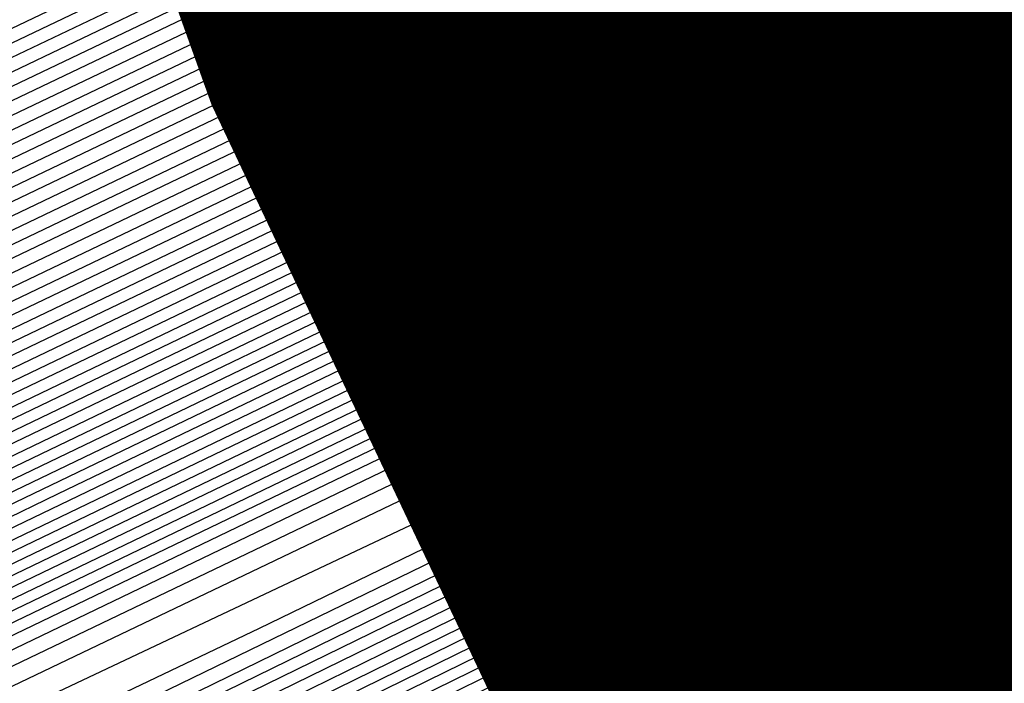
# Model space of a CAD drawing. Extents: x 3249832 to 3255657, y 13789405 to 13793316.
# Tile 312 of 656: x 3254705.466 to 3254706.761, y 13790583.288 to 13790584.16. Entities that reach past the tile are written whole.
import ezdxf

# ---------------------------------------------------------------- set-up
doc = ezdxf.new("R2010")
doc.units = 0
doc.header["$LTSCALE"] = 100
doc.header["$MEASUREMENT"] = 0
for name, color, linetype in [('GRATIO_CON', 10, 'CONTINUOUS'), ('GRATIO_ICON', 7, 'CONTINUOUS'), ('TARGETS_EAST', 7, 'CONTINUOUS')]:
    doc.layers.add(name, color=color, linetype=linetype)

# ---------------------------------------------------------------- blocks, each defined once
blk = doc.blocks.new('Gratio_032316_contours')
at = {"layer": 'GRATIO_CON', "color": 1, "linetype": 'Continuous', "flags": 128}
for points in [[(3254645.7757, 13790553.5142), (3254663.3285, 13790562.0309), (3254683.9419, 13790572.1067), (3254701.4513, 13790580.6909), (3254711.2342, 13790585.4933), (3254714.8385, 13790587.2659), (3254715.3542, 13790587.5212), (3254715.853, 13790587.7617), (3254719.3325, 13790589.4492), (3254728.7721, 13790594.0356), (3254745.6576, 13790602.2505), (3254765.5015, 13790611.9331), (3254782.3232, 13790620.2006)], [(3254647.5941, 13790554.4186), (3254664.6865, 13790562.712), (3254684.7593, 13790572.5235), (3254701.8095, 13790580.8826), (3254711.336, 13790585.5591), (3254714.8458, 13790587.2852), (3254715.348, 13790587.5339), (3254715.8254, 13790587.7641), (3254719.1557, 13790589.3793), (3254728.1905, 13790593.7691), (3254744.3519, 13790601.6317), (3254763.3449, 13790610.8991), (3254779.4453, 13790618.8121)], [(3254651.2308, 13790556.2274), (3254667.4026, 13790564.0741), (3254686.3942, 13790573.3572), (3254702.526, 13790581.266), (3254711.5395, 13790585.6907), (3254714.8603, 13790587.3239), (3254715.3355, 13790587.5594), (3254715.7702, 13790587.7691), (3254718.8022, 13790589.2396), (3254727.0274, 13790593.236), (3254741.7406, 13790600.3941), (3254759.0318, 13790608.8311), (3254773.6894, 13790616.035)], [(3254653.0492, 13790557.1319), (3254668.7606, 13790564.7552), (3254687.2116, 13790573.774), (3254702.8843, 13790581.4577), (3254711.6412, 13790585.7564), (3254714.8676, 13790587.3433), (3254715.3293, 13790587.5721), (3254715.7426, 13790587.7716), (3254718.6254, 13790589.1697), (3254726.4458, 13790592.9695), (3254740.435, 13790599.7753), (3254756.8752, 13790607.7971), (3254770.8115, 13790614.6465), (3254778.5294, 13790618.5309)], [(3254646.2517, 13790553.9528), (3254654.8675, 13790558.0363), (3254670.1186, 13790565.4362), (3254688.0291, 13790574.1908), (3254703.2426, 13790581.6494), (3254711.743, 13790585.8222), (3254714.8749, 13790587.3627), (3254715.3231, 13790587.5848), (3254715.7151, 13790587.774), (3254718.4486, 13790589.0998), (3254725.8643, 13790592.703), (3254739.1294, 13790599.1565), (3254754.7186, 13790606.7631), (3254767.9336, 13790613.258), (3254775.252, 13790616.9413)], [(3254648.3232, 13790554.9771), (3254656.6859, 13790558.9407), (3254671.4766, 13790566.1173), (3254688.8465, 13790574.6076), (3254703.6008, 13790581.8411), (3254711.8447, 13790585.888), (3254714.8821, 13790587.382), (3254715.3169, 13790587.5976), (3254715.6875, 13790587.7765), (3254718.2718, 13790589.03), (3254725.2827, 13790592.4364), (3254737.8237, 13790598.5377), (3254752.562, 13790605.7291), (3254765.0557, 13790611.8694), (3254771.9746, 13790615.3518)], [(3254652.466, 13790557.0257), (3254660.3226, 13790560.7496), (3254674.1927, 13790567.4794), (3254690.4813, 13790575.4413), (3254704.3173, 13790582.2246), (3254712.0482, 13790586.0196), (3254714.8967, 13790587.4207), (3254715.3044, 13790587.623), (3254715.6323, 13790587.7815), (3254717.9183, 13790588.8903), (3254724.1196, 13790591.9033), (3254735.2124, 13790597.3001), (3254748.2489, 13790603.6611), (3254759.2998, 13790609.0924), (3254765.4198, 13790612.1726), (3254767.5973, 13790613.3706), (3254767.8046, 13790613.628), (3254767.8447, 13790613.807), (3254768.8446, 13790614.4523), (3254771.7623, 13790616.0293)], [(3254651.241, 13790556.5836), (3254654.5375, 13790558.0501), (3254662.141, 13790561.654), (3254675.5507, 13790568.1605), (3254691.2988, 13790575.8581), (3254704.6756, 13790582.4163), (3254712.1499, 13790586.0854), (3254714.904, 13790587.4401), (3254715.2982, 13790587.6357), (3254715.6047, 13790587.7839), (3254717.7415, 13790588.8204), (3254723.538, 13790591.6368), (3254733.9068, 13790596.6813), (3254746.0923, 13790602.627), (3254756.4219, 13790607.7038), (3254762.1424, 13790610.583), (3254764.1778, 13790611.7028), (3254764.3715, 13790611.9434), (3254764.4337, 13790612.1232), (3254765.5415, 13790612.8137), (3254768.7386, 13790614.5249), (3254774.566, 13790617.5186)], [(3254651.548, 13790556.8702), (3254653.3699, 13790557.6315), (3254656.6089, 13790559.0744), (3254663.9594, 13790562.5584), (3254676.9087, 13790568.8416), (3254692.1162, 13790576.2749), (3254705.0338, 13790582.608), (3254712.2517, 13790586.1512), (3254714.9112, 13790587.4594), (3254715.292, 13790587.6484), (3254715.5771, 13790587.7864), (3254717.5647, 13790588.7505), (3254722.9564, 13790591.3703), (3254732.6011, 13790596.0625), (3254743.9357, 13790601.593), (3254753.544, 13790606.3153), (3254758.865, 13790608.9934), (3254760.7582, 13790610.035), (3254760.9385, 13790610.2589), (3254761.0228, 13790610.4394), (3254762.2384, 13790611.1751), (3254765.7149, 13790613.0205), (3254772.0375, 13790616.2604)], [(3254678.2668, 13790569.5227), (3254692.9336, 13790576.6918), (3254705.3921, 13790582.7997), (3254712.3534, 13790586.217), (3254714.9185, 13790587.4788), (3254715.2858, 13790587.6612), (3254715.5496, 13790587.7889), (3254717.3879, 13790588.6807), (3254722.3749, 13790591.1037), (3254731.2955, 13790595.4436), (3254741.7791, 13790600.559), (3254750.666, 13790604.9267), (3254755.5876, 13790607.4038), (3254757.3387, 13790608.3672), (3254757.5054, 13790608.5743), (3254757.6118, 13790608.7556), (3254758.9353, 13790609.5366), (3254762.6912, 13790611.5161), (3254769.509, 13790615.0021), (3254777.6739, 13790619.1394)], [(3254680.9828, 13790570.8848), (3254694.5684, 13790577.5253), (3254706.1082, 13790583.1826), (3254712.556, 13790586.3474), (3254714.9315, 13790587.5159), (3254715.271, 13790587.6858), (3254715.2714, 13790587.6881), (3254715.2722, 13790587.6892), (3254715.2732, 13790587.689), (3254715.4944, 13790587.7945), (3254717.0344, 13790588.541), (3254721.2117, 13790590.5707), (3254728.6842, 13790594.206), (3254737.4659, 13790598.491), (3254744.9102, 13790602.1497), (3254749.0328, 13790604.2246), (3254750.4996, 13790605.0316), (3254750.6393, 13790605.2051), (3254750.7899, 13790605.388), (3254752.329, 13790606.2594), (3254756.6438, 13790608.5072), (3254764.4521, 13790612.4857), (3254773.7947, 13790617.2146)], [(3254682.3408, 13790571.5658), (3254695.3858, 13790577.9421), (3254706.4664, 13790583.3743), (3254712.6576, 13790586.4132), (3254714.9386, 13790587.5352), (3254715.2646, 13790587.6983), (3254715.2651, 13790587.7006), (3254715.2659, 13790587.7017), (3254715.267, 13790587.7016), (3254715.4668, 13790587.797), (3254716.8576, 13790588.4711), (3254720.6302, 13790590.3041), (3254727.3786, 13790593.5872), (3254735.3094, 13790597.457), (3254742.0323, 13790600.7611), (3254745.7554, 13790602.635), (3254747.0801, 13790603.3639), (3254747.2062, 13790603.5205), (3254747.379, 13790603.7042), (3254749.0259, 13790604.6209), (3254753.6201, 13790607.0028), (3254761.9237, 13790611.2275), (3254771.8551, 13790616.2521)], [(3254683.6989, 13790572.2469), (3254696.2032, 13790578.3589), (3254706.8246, 13790583.566), (3254712.7593, 13790586.4789), (3254714.9457, 13790587.5545), (3254715.2583, 13790587.7108), (3254715.2588, 13790587.7131), (3254715.2597, 13790587.7142), (3254715.2608, 13790587.7142), (3254715.4392, 13790587.7994), (3254716.6808, 13790588.4013), (3254720.0486, 13790590.0376), (3254726.0729, 13790592.9684), (3254733.1528, 13790596.423), (3254739.1543, 13790599.3726), (3254742.478, 13790601.0454), (3254743.6606, 13790601.6961), (3254743.7731, 13790601.8359), (3254743.968, 13790602.0204), (3254745.7228, 13790602.9823), (3254750.5964, 13790605.4984), (3254759.3952, 13790609.9692), (3254769.9155, 13790615.2897), (3254779.2011, 13790619.9784)], [(3254685.0569, 13790572.928), (3254697.0206, 13790578.7757), (3254707.1829, 13790583.7577), (3254712.8609, 13790586.5447), (3254714.9528, 13790587.5738), (3254715.2519, 13790587.7234), (3254715.2526, 13790587.7256), (3254715.2535, 13790587.7267), (3254715.2546, 13790587.7269), (3254715.4116, 13790587.8019), (3254716.504, 13790588.3314), (3254719.4671, 13790589.7711), (3254724.7673, 13790592.3496), (3254730.9962, 13790595.389), (3254736.2764, 13790597.9841), (3254739.2006, 13790599.4558), (3254740.241, 13790600.0283), (3254740.3401, 13790600.1513), (3254740.5571, 13790600.3366), (3254742.4197, 13790601.3437), (3254747.5727, 13790603.994), (3254756.8668, 13790608.711), (3254767.9759, 13790614.3273), (3254777.7802, 13790619.2776)], [(3254687.7729, 13790574.2901), (3254698.6554, 13790579.6094), (3254707.8993, 13790584.1411), (3254713.0642, 13790586.6762), (3254714.9671, 13790587.6123), (3254715.2393, 13790587.7484), (3254715.24, 13790587.7505), (3254715.241, 13790587.7518), (3254715.2422, 13790587.7521), (3254715.3565, 13790587.8068), (3254716.1504, 13790588.1917), (3254718.3039, 13790589.238), (3254722.156, 13790591.112), (3254726.683, 13790593.3209), (3254730.5206, 13790595.207), (3254732.6458, 13790596.2766), (3254733.4019, 13790596.6927), (3254733.4739, 13790596.7821), (3254733.7351, 13790596.969), (3254735.8135, 13790598.0666), (3254741.5253, 13790600.9852), (3254751.8099, 13790606.1945), (3254764.0967, 13790612.4024), (3254774.9383, 13790617.8759)], [(3254689.131, 13790574.9712), (3254699.4729, 13790580.0262), (3254708.2575, 13790584.3328), (3254713.1658, 13790586.742), (3254714.9742, 13790587.6316), (3254715.2329, 13790587.761), (3254715.2337, 13790587.763), (3254715.2348, 13790587.7643), (3254715.2359, 13790587.7648), (3254715.3289, 13790587.8092), (3254715.9737, 13790588.1218), (3254717.7224, 13790588.9714), (3254720.8504, 13790590.4932), (3254724.5264, 13790592.2869), (3254727.6426, 13790593.8185), (3254729.3684, 13790594.687), (3254729.9824, 13790595.0249), (3254730.0409, 13790595.0975), (3254730.3242, 13790595.2852), (3254732.5104, 13790596.428), (3254738.5016, 13790599.4807), (3254749.2814, 13790604.9363), (3254762.1571, 13790611.44), (3254773.5174, 13790617.1751)], [(3254690.489, 13790575.6522), (3254700.2903, 13790580.443), (3254708.6157, 13790584.5245), (3254713.2674, 13790586.8077), (3254714.9813, 13790587.6509), (3254715.2266, 13790587.7735), (3254715.2275, 13790587.7755), (3254715.2286, 13790587.7768), (3254715.2297, 13790587.7774), (3254715.3013, 13790587.8117), (3254715.7969, 13790588.0519), (3254717.1408, 13790588.7049), (3254719.5447, 13790589.8744), (3254722.3699, 13790591.2529), (3254724.7647, 13790592.4299), (3254726.091, 13790593.0974), (3254726.5629, 13790593.3571), (3254726.6078, 13790593.4129), (3254726.9132, 13790593.6014), (3254729.2072, 13790594.7894), (3254735.4779, 13790597.9763), (3254746.753, 13790603.6781), (3254760.2175, 13790610.4776), (3254772.0965, 13790616.4743)], [(3254691.847, 13790576.3333), (3254701.1077, 13790580.8598), (3254708.9739, 13790584.7162), (3254713.3691, 13790586.8735), (3254714.9885, 13790587.6701), (3254715.2202, 13790587.7861), (3254715.2212, 13790587.788), (3254715.2224, 13790587.7893), (3254715.2235, 13790587.79), (3254715.2737, 13790587.8141), (3254715.6201, 13790587.9821), (3254716.5592, 13790588.4384), (3254718.2391, 13790589.2556), (3254720.2133, 13790590.2189), (3254721.8868, 13790591.0414), (3254722.8136, 13790591.5079), (3254723.1433, 13790591.6893), (3254723.1747, 13790591.7283), (3254723.5023, 13790591.9176), (3254725.9041, 13790593.1509), (3254732.4543, 13790596.4719), (3254744.2245, 13790602.4199), (3254758.2779, 13790609.5152)], [(3254687.5981, 13790574.316), (3254694.5631, 13790577.6954), (3254702.7425, 13790581.6935), (3254709.6903, 13790585.0996), (3254713.5723, 13790587.005), (3254715.0027, 13790587.7087), (3254715.2076, 13790587.8111), (3254715.2155, 13790587.8162), (3254715.2646, 13790587.8408), (3254715.3952, 13790587.9046), (3254715.6275, 13790588.0179), (3254715.8997, 13790588.1512), (3254716.1297, 13790588.2654), (3254716.6303, 13790588.5199), (3254719.2939, 13790589.8681), (3254726.4082, 13790593.462), (3254739.168, 13790599.9031), (3254754.3988, 13790607.5903), (3254767.8337, 13790614.3719), (3254776.2164, 13790618.6078)], [(3254651.0069, 13790556.9616), (3254655.5123, 13790559.1072), (3254661.3217, 13790561.894), (3254668.1197, 13790565.1602), (3254674.8023, 13790568.3631), (3254680.0684, 13790570.8643), (3254683.1747, 13790572.3015), (3254685.6089, 13790573.4148), (3254689.4165, 13790575.2204), (3254695.9211, 13790578.3765), (3254703.5599, 13790582.1103), (3254710.0485, 13790585.2913), (3254713.674, 13790587.0708), (3254715.0098, 13790587.728), (3254715.2012, 13790587.8237), (3254715.5767, 13790588.0145), (3254718.1988, 13790589.3384), (3254725.3135, 13790592.9288), (3254738.0825, 13790599.3724), (3254753.3307, 13790607.0675), (3254766.7985, 13790613.8657), (3254775.2332, 13790618.1281)], [(3254651.9652, 13790557.4392), (3254656.6382, 13790559.6653), (3254662.6638, 13790562.5558), (3254669.7147, 13790565.9438), (3254676.6453, 13790569.2668), (3254682.1055, 13790571.8639), (3254685.3036, 13790573.3493), (3254687.6804, 13790574.4392), (3254691.2349, 13790576.1249), (3254697.2791, 13790579.0576), (3254704.3773, 13790582.5271), (3254710.4067, 13790585.483), (3254713.7756, 13790587.1366), (3254715.0169, 13790587.7472), (3254715.1948, 13790587.8363), (3254715.5637, 13790588.0238), (3254718.1399, 13790589.3246), (3254725.1298, 13790592.8522), (3254737.6771, 13790599.1838), (3254752.6727, 13790606.7516), (3254765.9448, 13790613.4511), (3254774.3039, 13790617.6754)], [(3254652.9236, 13790557.9168), (3254657.7641, 13790560.2233), (3254664.0059, 13790563.2177), (3254671.3097, 13790566.7274), (3254678.4883, 13790570.1706), (3254684.1427, 13790572.8635), (3254687.4325, 13790574.3972), (3254689.7518, 13790575.4635), (3254693.0532, 13790577.0293), (3254698.6371, 13790579.7386), (3254705.1948, 13790582.9439), (3254710.7649, 13790585.6747), (3254713.8772, 13790587.2023), (3254715.024, 13790587.7665), (3254715.1884, 13790587.8489), (3254715.5508, 13790588.0331), (3254718.0809, 13790589.3107), (3254724.9462, 13790592.7755), (3254737.2717, 13790598.9953), (3254752.0148, 13790606.4357), (3254765.0911, 13790613.0365), (3254773.3746, 13790617.2228)], [(3254651.3, 13790557.2133), (3254654.8403, 13790558.872), (3254660.0158, 13790561.3394), (3254666.6901, 13790564.5414), (3254674.4997, 13790568.2945), (3254682.1743, 13790571.9781), (3254688.2171, 13790574.8626), (3254691.6904, 13790576.4929), (3254693.8947, 13790577.5121), (3254696.69, 13790578.8381), (3254701.3532, 13790581.1008), (3254706.8296, 13790583.7776), (3254711.4814, 13790586.0581), (3254714.0805, 13790587.3339), (3254715.0382, 13790587.8051), (3254715.1756, 13790587.8741), (3254715.5248, 13790588.0517), (3254717.9631, 13790589.2831), (3254724.5788, 13790592.6221), (3254736.4608, 13790598.6182), (3254750.699, 13790605.8039), (3254763.3837, 13790612.2073), (3254771.5159, 13790616.3175)], [(3254652.1439, 13790557.6356), (3254655.7986, 13790559.3495), (3254661.1417, 13790561.8975), (3254668.0321, 13790565.2032), (3254676.0946, 13790569.078), (3254684.0173, 13790572.8819), (3254690.2542, 13790575.8622), (3254693.8193, 13790577.5407), (3254695.9661, 13790578.5364), (3254698.5083, 13790579.7426), (3254702.7112, 13790581.7819), (3254707.647, 13790584.1944), (3254711.8396, 13790586.2498), (3254714.1821, 13790587.3996), (3254715.0454, 13790587.8244), (3254715.1692, 13790587.8867), (3254715.5119, 13790588.061), (3254717.9042, 13790589.2693), (3254724.3952, 13790592.5454), (3254736.0554, 13790598.4297), (3254750.0411, 13790605.488), (3254762.53, 13790611.7927), (3254770.5866, 13790615.8649), (3254774.8217, 13790618.021)], [(3254692.2914, 13790576.8618), (3254695.9482, 13790578.5886), (3254698.0375, 13790579.5607), (3254700.3267, 13790580.647), (3254704.0693, 13790582.4629), (3254708.4644, 13790584.6112), (3254712.1978, 13790586.4415), (3254714.2838, 13790587.4654), (3254715.0525, 13790587.8436), (3254715.1628, 13790587.899), (3254715.1638, 13790587.9005), (3254715.1651, 13790587.902), (3254715.1662, 13790587.9033), (3254715.5018, 13790588.0733), (3254717.8471, 13790589.2573), (3254724.2124, 13790592.4695), (3254735.6502, 13790598.2414), (3254749.3832, 13790605.1722), (3254761.6763, 13790611.3781), (3254769.6572, 13790615.4123), (3254773.9041, 13790617.5743)], [(3254687.7034, 13790574.6894), (3254694.3286, 13790577.8614), (3254698.0771, 13790579.6365), (3254700.109, 13790580.5851), (3254702.1451, 13790581.5514), (3254705.4273, 13790583.144), (3254709.2818, 13790585.0281), (3254712.556, 13790586.6332), (3254714.3854, 13790587.5311), (3254715.0596, 13790587.8629), (3254715.1564, 13790587.9115), (3254715.1574, 13790587.913), (3254715.1587, 13790587.9145), (3254715.1597, 13790587.9158), (3254715.4888, 13790588.0826), (3254717.7882, 13790589.2435), (3254724.0287, 13790592.3929), (3254735.2448, 13790598.0529), (3254748.7253, 13790604.8563), (3254760.8226, 13790610.9635), (3254768.7279, 13790614.9597), (3254772.9866, 13790617.1276)], [(3254691.3894, 13790576.4969), (3254698.4029, 13790579.8606), (3254702.3349, 13790581.7322), (3254704.2518, 13790582.6337), (3254705.7818, 13790583.3603), (3254708.1433, 13790584.5061), (3254710.9167, 13790585.8617), (3254713.2724, 13790587.0166), (3254714.5887, 13790587.6627), (3254715.0738, 13790587.9014), (3254715.1436, 13790587.9366), (3254715.1446, 13790587.938), (3254715.1458, 13790587.9395), (3254715.1469, 13790587.941), (3254715.4628, 13790588.1013), (3254717.6703, 13790589.2159), (3254723.6614, 13790592.2395), (3254734.4339, 13790597.6758), (3254747.4094, 13790604.2245), (3254759.1152, 13790610.1344), (3254766.8692, 13790614.0544), (3254771.1515, 13790616.2343)], [(3254684.0695, 13790572.9958), (3254693.2324, 13790577.4007), (3254700.4401, 13790580.8601), (3254704.4638, 13790582.78), (3254706.3233, 13790583.658), (3254707.6001, 13790584.2647), (3254709.5014, 13790585.1872), (3254711.7343, 13790586.2788), (3254713.6314, 13790587.2092), (3254714.6921, 13790587.7304), (3254715.0837, 13790587.9238), (3254715.1405, 13790587.9531), (3254715.4499, 13790588.1105), (3254717.6114, 13790589.2021), (3254723.4777, 13790592.1629), (3254734.0285, 13790597.4873), (3254746.7515, 13790603.9086), (3254758.2615, 13790609.7198), (3254765.9399, 13790613.6018), (3254770.2339, 13790615.7876), (3254772.3576, 13790616.8983)], [(3254685.6645, 13790573.7793), (3254695.0754, 13790578.3044), (3254702.4773, 13790581.8597), (3254706.5928, 13790583.8279), (3254708.3947, 13790584.6823), (3254709.4185, 13790585.1691), (3254710.8594, 13790585.8683), (3254712.5517, 13790586.6956), (3254713.9896, 13790587.4009), (3254714.7937, 13790587.7962), (3254715.0908, 13790587.9432), (3254715.1341, 13790587.9658), (3254715.4369, 13790588.1198), (3254717.5524, 13790589.1883), (3254723.294, 13790592.0862), (3254733.6231, 13790597.2988), (3254746.0936, 13790603.5927), (3254757.4078, 13790609.3052), (3254765.0105, 13790613.1491), (3254769.3164, 13790615.3409), (3254771.4825, 13790616.4728)], [(3254687.2595, 13790574.5629), (3254696.9184, 13790579.2082), (3254704.5144, 13790582.8593), (3254708.7217, 13790584.8757), (3254710.4661, 13790585.7067), (3254711.2369, 13790586.0736), (3254712.2174, 13790586.5494), (3254713.3691, 13790587.1124), (3254714.3478, 13790587.5926), (3254714.8953, 13790587.862), (3254715.0978, 13790587.9625), (3254715.1276, 13790587.9785), (3254715.4239, 13790588.1292), (3254717.4935, 13790589.1745), (3254723.1104, 13790592.0095), (3254733.2176, 13790597.1102), (3254745.4357, 13790603.2768), (3254756.5541, 13790608.8906), (3254764.0812, 13790612.6965), (3254768.3988, 13790614.8943), (3254770.6075, 13790616.0472), (3254771.7108, 13790616.6657)], [(3254690.4495, 13790576.13), (3254700.6044, 13790581.0157), (3254708.5888, 13790584.8585), (3254712.9795, 13790586.9715), (3254714.609, 13790587.7553), (3254714.8736, 13790587.8824), (3254714.9335, 13790587.9115), (3254715.004, 13790587.9462), (3254715.0642, 13790587.9761), (3254715.0986, 13790587.9937), (3254715.112, 13790588.0013), (3254715.1148, 13790588.0038), (3254715.3979, 13790588.1479), (3254717.3756, 13790589.147), (3254722.743, 13790591.8562), (3254732.4068, 13790596.7332), (3254744.1198, 13790602.645), (3254754.8468, 13790608.0614), (3254762.2225, 13790611.7913), (3254766.5637, 13790614.0009), (3254768.8573, 13790615.1961), (3254770.0169, 13790615.8415), (3254770.6619, 13790616.237), (3254771.3382, 13790616.6417)], [(3254691.3246, 13790576.5671), (3254701.2561, 13790581.3455), (3254709.0349, 13790585.09), (3254713.3077, 13790587.1475), (3254714.8826, 13790587.9066), (3254715.1084, 13790588.0164), (3254715.3849, 13790588.1572), (3254717.3167, 13790589.1332), (3254722.5594, 13790591.7795), (3254732.0013, 13790596.5446), (3254743.4619, 13790602.3291), (3254753.9931, 13790607.6468), (3254761.2932, 13790611.3386), (3254765.6461, 13790613.5543), (3254767.9823, 13790614.7706), (3254769.17, 13790615.4294), (3254769.8305, 13790615.8319), (3254770.5233, 13790616.2441), (3254771.6468, 13790616.8582)], [(3254692.0922, 13790576.9523), (3254701.7295, 13790581.5891), (3254709.2424, 13790585.2057), (3254713.3647, 13790587.1907), (3254714.8842, 13790587.9231), (3254715.102, 13790588.0291), (3254715.3719, 13790588.1666), (3254717.2577, 13790589.1194), (3254722.3757, 13790591.7029), (3254731.5959, 13790596.3561), (3254742.804, 13790602.0133), (3254753.1394, 13790607.2322), (3254760.3638, 13790610.886), (3254764.7286, 13790613.1076), (3254767.1072, 13790614.345), (3254768.3231, 13790615.0173), (3254768.9992, 13790615.4268), (3254769.7083, 13790615.8466), (3254770.8588, 13790616.474), (3254772.2008, 13790617.2017)], [(3254683.086, 13790572.6396), (3254692.8597, 13790577.3375), (3254702.2029, 13790581.8327), (3254709.4499, 13790585.3213), (3254713.4218, 13790587.234), (3254714.8858, 13790587.9396), (3254715.0956, 13790588.0417), (3254715.359, 13790588.1759), (3254717.1988, 13790589.1056), (3254722.192, 13790591.6262), (3254731.1905, 13790596.1676), (3254742.1461, 13790601.6974), (3254752.2857, 13790606.8176), (3254759.4345, 13790610.4334), (3254763.811, 13790612.6609), (3254766.2321, 13790613.9195), (3254767.4761, 13790614.6052), (3254768.1678, 13790615.0216), (3254768.8934, 13790615.4491), (3254770.0708, 13790616.0899), (3254771.4446, 13790616.8335)], [(3254685.0376, 13790573.6106), (3254694.3948, 13790578.1075), (3254703.1496, 13790582.3192), (3254709.8648, 13790585.5517), (3254713.5359, 13790587.3196), (3254714.8889, 13790587.9721), (3254715.0828, 13790588.0668), (3254715.333, 13790588.1946), (3254717.0809, 13790589.0781), (3254721.8247, 13790591.4729), (3254730.3796, 13790595.7905), (3254740.8302, 13790601.0656), (3254750.5783, 13790605.9885), (3254757.5758, 13790609.5281), (3254761.9759, 13790611.7676), (3254764.482, 13790613.0684), (3254765.7823, 13790613.781), (3254766.5051, 13790614.2114), (3254767.2635, 13790614.6541), (3254768.4947, 13790615.3216), (3254769.9322, 13790616.0971), (3254771.1334, 13790616.7816)], [(3254686.0134, 13790574.0961), (3254695.1623, 13790578.4926), (3254703.623, 13790582.5627), (3254710.0723, 13790585.6672), (3254713.5929, 13790587.3627), (3254714.8905, 13790587.9885), (3254715.0765, 13790588.0794), (3254715.32, 13790588.2039), (3254717.022, 13790589.0643), (3254721.641, 13790591.3962), (3254729.9742, 13790595.602), (3254740.1723, 13790600.7497), (3254749.7246, 13790605.5739), (3254756.6465, 13790609.0755), (3254761.0584, 13790611.3209), (3254763.6069, 13790612.6429), (3254764.9354, 13790613.3689), (3254765.6738, 13790613.8062), (3254766.4486, 13790614.2565), (3254767.7067, 13790614.9375), (3254769.176, 13790615.729), (3254770.4045, 13790616.4267), (3254771.0551, 13790616.8757), (3254771.2495, 13790617.1191)], [(3254686.9892, 13790574.5817), (3254695.9299, 13790578.8778), (3254704.0964, 13790582.8062), (3254710.2798, 13790585.7827), (3254713.65, 13790587.4058), (3254714.8921, 13790588.0049), (3254715.0701, 13790588.092), (3254715.307, 13790588.2133), (3254716.963, 13790589.0505), (3254721.4573, 13790591.3195), (3254729.5688, 13790595.4135), (3254739.5144, 13790600.4338), (3254748.8709, 13790605.1593)], [(3254687.965, 13790575.0672), (3254696.6974, 13790579.2629), (3254704.5698, 13790583.0496), (3254710.4873, 13790585.8981), (3254713.707, 13790587.4489), (3254714.8937, 13790588.0213), (3254715.0637, 13790588.1046), (3254715.2941, 13790588.2226), (3254716.9041, 13790589.0367), (3254721.2737, 13790591.2429), (3254729.1633, 13790595.2249), (3254738.8565, 13790600.1179), (3254748.0172, 13790604.7447)], [(3254689.9166, 13790576.0383), (3254698.2325, 13790580.0332), (3254705.5166, 13790583.5369), (3254710.9023, 13790586.1303), (3254714.0382, 13790587.647), (3254716.632, 13790588.9334), (3254720.906, 13790591.0888), (3254728.3524, 13790594.8476), (3254737.5406, 13790599.4861), (3254746.3098, 13790603.9155)], [(3254690.8924, 13790576.5238), (3254699.0001, 13790580.4183), (3254705.9899, 13790583.7804), (3254711.1098, 13790586.2458), (3254714.0887, 13790587.6869), (3254716.581, 13790588.9235), (3254720.7224, 13790591.0121), (3254727.947, 13790594.6591), (3254736.8827, 13790599.1702), (3254745.4561, 13790603.5009)], [(3254691.8683, 13790577.0094), (3254699.7676, 13790580.8035), (3254706.4633, 13790584.0239), (3254711.3173, 13790586.3613), (3254714.1392, 13790587.7268), (3254716.5301, 13790588.9136), (3254720.5388, 13790590.9355), (3254727.5416, 13790594.4706), (3254736.2248, 13790598.8543), (3254744.6024, 13790603.0863), (3254751.0704, 13790606.3597)], [(3254684.5147, 13790573.5023), (3254692.8441, 13790577.4949), (3254700.5352, 13790581.1886), (3254706.9367, 13790584.2674), (3254711.5248, 13790586.4768), (3254714.1897, 13790587.7666), (3254716.4792, 13790588.9036), (3254720.3552, 13790590.8588), (3254727.1361, 13790594.2821), (3254735.5669, 13790598.5384), (3254743.7487, 13790602.6718), (3254750.1411, 13790605.9071)], [(3254686.5494, 13790574.5139), (3254694.7957, 13790578.466), (3254702.0703, 13790581.9589), (3254707.8835, 13790584.7544), (3254711.9397, 13790586.7079), (3254714.2907, 13790587.8464), (3254716.3774, 13790588.8837), (3254719.9879, 13790590.7055), (3254726.3253, 13790593.905), (3254734.251, 13790597.9066), (3254742.0413, 13790601.8426), (3254748.2824, 13790605.0018)], [(3254687.5668, 13790575.0197), (3254695.7715, 13790578.9516), (3254702.8378, 13790582.344), (3254708.3569, 13790584.9979), (3254712.1472, 13790586.8234), (3254714.3412, 13790587.8862), (3254716.3265, 13790588.8738), (3254719.8043, 13790590.6289), (3254725.9199, 13790593.7165), (3254733.5931, 13790597.5908), (3254741.1877, 13790601.428), (3254747.3531, 13790604.5492)], [(3254688.5842, 13790575.5255), (3254696.7473, 13790579.4371), (3254703.6054, 13790582.7292), (3254708.8303, 13790585.2414), (3254712.3547, 13790586.9389), (3254714.3917, 13790587.9261), (3254716.2755, 13790588.8639), (3254719.6207, 13790590.5522), (3254725.5145, 13790593.528), (3254732.9352, 13790597.2749), (3254740.334, 13790601.0134), (3254746.4237, 13790604.0966)], [(3254689.6015, 13790576.0313), (3254697.7231, 13790579.9226), (3254704.3729, 13790583.1143), (3254709.3036, 13790585.4849), (3254712.5622, 13790587.0544), (3254714.4422, 13790587.966), (3254716.2246, 13790588.8539), (3254719.4371, 13790590.4756), (3254725.1091, 13790593.3394), (3254732.2773, 13790596.959), (3254739.4803, 13790600.5988), (3254745.4944, 13790603.644)], [(3254691.6363, 13790577.0429), (3254699.6748, 13790580.8937), (3254705.908, 13790583.8846), (3254710.2504, 13790585.9718), (3254712.9771, 13790587.2855), (3254714.5432, 13790588.0457), (3254716.1228, 13790588.834), (3254719.0698, 13790590.3223), (3254724.2982, 13790592.9624), (3254730.9614, 13790596.3272), (3254737.7729, 13790599.7696), (3254743.6357, 13790602.7387), (3254748.2126, 13790605.0675)], [(3254692.6536, 13790577.5487), (3254700.6506, 13790581.3793), (3254706.6756, 13790584.2697), (3254710.7238, 13790586.2153), (3254713.1846, 13790587.401), (3254714.5937, 13790588.0856), (3254716.0719, 13790588.8241), (3254718.8862, 13790590.2456), (3254723.8928, 13790592.7739), (3254730.3035, 13790596.0113), (3254736.9192, 13790599.355), (3254742.7064, 13790602.2861), (3254747.295, 13790604.6208)], [(3254685.2107, 13790574.0117), (3254693.671, 13790578.0546), (3254701.6264, 13790581.8648), (3254707.4431, 13790584.6548), (3254711.1972, 13790586.4588), (3254713.3921, 13790587.5165), (3254714.6442, 13790588.1255), (3254716.0209, 13790588.8142), (3254718.7026, 13790590.169), (3254723.4874, 13790592.5853), (3254729.6456, 13790595.6954), (3254736.0655, 13790598.9404), (3254741.777, 13790601.8334), (3254746.3775, 13790604.1742)], [(3254686.1555, 13790574.4828), (3254694.6884, 13790578.5604), (3254702.6022, 13790582.3504), (3254708.2106, 13790585.04), (3254711.6706, 13790586.7023), (3254713.5996, 13790587.6321), (3254714.6947, 13790588.1653), (3254715.97, 13790588.8042), (3254718.519, 13790590.0923), (3254723.082, 13790592.3968), (3254728.9877, 13790595.3795), (3254735.2118, 13790598.5259), (3254740.8477, 13790601.3808), (3254745.4599, 13790603.7275)], [(3254688.0451, 13790575.4249), (3254696.7231, 13790579.572), (3254704.5538, 13790583.3214), (3254709.7457, 13790585.8102), (3254712.6173, 13790587.189), (3254714.0145, 13790587.8622), (3254714.6772, 13790588.1834), (3254714.921, 13790588.3035), (3254714.9555, 13790588.3228), (3254715.0737, 13790588.3847), (3254715.9023, 13790588.8045), (3254718.1514, 13790589.9405), (3254722.271, 13790592.0202), (3254727.6719, 13790594.7478), (3254733.5044, 13790597.6967), (3254738.989, 13790600.4756), (3254743.6248, 13790602.8341), (3254746.9805, 13790604.5574)], [(3254688.9898, 13790575.8959), (3254697.7405, 13790580.0778), (3254705.5297, 13790583.8072), (3254710.5133, 13790586.1957), (3254713.0907, 13790587.4331), (3254714.222, 13790587.9784), (3254714.7343, 13790588.2272), (3254714.9226, 13790588.3206), (3254714.9492, 13790588.336), (3254715.0608, 13790588.3945), (3254715.8434, 13790588.791), (3254717.9677, 13790589.864), (3254721.8656, 13790591.8317), (3254727.0139, 13790594.4319), (3254732.6507, 13790597.2821), (3254738.0597, 13790600.0229), (3254742.7072, 13790602.3875), (3254746.1055, 13790604.1319)], [(3254689.9346, 13790576.367), (3254698.7579, 13790580.5836), (3254706.5055, 13790584.2927), (3254711.2809, 13790586.5807), (3254713.5641, 13790587.6764), (3254714.4295, 13790588.0938), (3254714.7913, 13790588.2703), (3254714.9242, 13790588.3372), (3254714.9428, 13790588.3489), (3254715.0479, 13790588.4041), (3254715.7845, 13790588.7774), (3254717.7841, 13790589.7874), (3254721.4602, 13790591.6432), (3254726.356, 13790594.116), (3254731.797, 13790596.8675), (3254737.1303, 13790599.5703), (3254741.7897, 13790601.9408), (3254745.2304, 13790603.7063)], [(3254690.8794, 13790576.838), (3254699.7752, 13790581.0894), (3254707.4813, 13790584.7781), (3254712.0484, 13790586.9658), (3254714.0375, 13790587.9198), (3254714.637, 13790588.2092), (3254714.8484, 13790588.3135), (3254714.9258, 13790588.3538), (3254714.9365, 13790588.3618), (3254715.0349, 13790588.4138), (3254715.7256, 13790588.7638), (3254717.6004, 13790589.7108), (3254721.0548, 13790591.4547), (3254725.6981, 13790593.8001), (3254730.9433, 13790596.4529), (3254736.201, 13790599.1177), (3254740.8721, 13790601.4941), (3254744.3553, 13790603.2808), (3254746.3031, 13790604.3029)], [(3254692.4887, 13790577.6457), (3254701.3754, 13790581.893), (3254708.9279, 13790585.5089), (3254713.1479, 13790587.5316), (3254714.7022, 13790588.2788), (3254714.9237, 13790588.3879), (3254715.009, 13790588.4331), (3254715.6077, 13790588.7367), (3254717.2331, 13790589.5577), (3254720.2439, 13790591.0777), (3254724.3823, 13790593.1684), (3254729.2359, 13790595.6237), (3254734.3423, 13790598.2124), (3254739.037, 13790600.6008), (3254742.6052, 13790602.4297), (3254744.6092, 13790603.4787), (3254745.7211, 13790604.0829)], [(3254685.5623, 13790574.3682), (3254692.9579, 13790577.8894), (3254701.6558, 13790582.0461), (3254709.0481, 13790585.5838), (3254713.1792, 13790587.561), (3254714.7014, 13790588.2896), (3254714.9188, 13790588.3948), (3254714.9975, 13790588.4372), (3254715.5498, 13790588.7195), (3254717.0499, 13790589.4795), (3254719.8386, 13790590.8887), (3254723.7244, 13790592.8524), (3254728.3822, 13790595.2091), (3254733.413, 13790597.7598), (3254738.1195, 13790600.1541), (3254741.7301, 13790602.0041), (3254743.7623, 13790603.0666), (3254744.8898, 13790603.6778)], [(3254686.1924, 13790574.6882), (3254693.4274, 13790578.1329), (3254701.9363, 13790582.1993), (3254709.1682, 13790585.6599), (3254713.2098, 13790587.5938), (3254714.6992, 13790588.3063), (3254714.9121, 13790588.4088), (3254714.9844, 13790588.4475), (3254715.4908, 13790588.7062), (3254716.8662, 13790589.403), (3254719.4332, 13790590.7003), (3254723.0664, 13790592.5365), (3254727.5286, 13790594.7946), (3254732.4837, 13790597.3072), (3254737.2019, 13790599.7074), (3254740.855, 13790601.5786), (3254742.9154, 13790602.6545), (3254744.0584, 13790603.2727), (3254745.2603, 13790603.921)], [(3254686.8224, 13790575.0082), (3254693.8968, 13790578.3764), (3254702.2169, 13790582.3524), (3254709.2883, 13790585.736), (3254713.2404, 13790587.6267), (3254714.6969, 13790588.3229), (3254714.9054, 13790588.4228), (3254714.9712, 13790588.4578), (3254715.4318, 13790588.693), (3254716.6825, 13790589.3266), (3254719.0277, 13790590.5118), (3254722.4085, 13790592.2206), (3254726.6749, 13790594.38), (3254731.5543, 13790596.8545), (3254736.2844, 13790599.2608), (3254739.9799, 13790601.153), (3254742.0685, 13790602.2424), (3254743.2271, 13790602.8675), (3254744.4453, 13790603.5235), (3254746.4302, 13790604.5655)], [(3254688.0825, 13790575.6481), (3254694.8356, 13790578.8633), (3254702.778, 13790582.6587), (3254709.5285, 13790585.8883), (3254713.3016, 13790587.6925), (3254714.6925, 13790588.3563), (3254714.8919, 13790588.4508), (3254714.9449, 13790588.4784), (3254715.3138, 13790588.6665), (3254716.3151, 13790589.1737), (3254718.2169, 13790590.1349), (3254721.0927, 13790591.5889), (3254724.9675, 13790593.5508), (3254729.6956, 13790595.9493), (3254734.4493, 13790598.3674), (3254738.2298, 13790600.3019), (3254740.3746, 13790601.4183), (3254741.5643, 13790602.0572), (3254742.8154, 13790602.7285), (3254744.8542, 13790603.7972)], [(3254688.7126, 13790575.9681), (3254695.3051, 13790579.1068), (3254703.0585, 13790582.8118), (3254709.6486, 13790585.9644), (3254713.3321, 13790587.7254), (3254714.6902, 13790588.373), (3254714.8852, 13790588.4648), (3254714.9318, 13790588.4887), (3254715.2548, 13790588.6532), (3254716.1314, 13790589.0973), (3254717.8114, 13790589.9464), (3254720.4348, 13790591.273), (3254724.1138, 13790593.1362), (3254728.7663, 13790595.4966), (3254733.5317, 13790597.9207), (3254737.3547, 13790599.8764), (3254739.5277, 13790601.0062), (3254740.733, 13790601.6521), (3254742.0005, 13790602.331), (3254744.0662, 13790603.4131), (3254746.4898, 13790604.6831)], [(3254689.3426, 13790576.2881), (3254695.7745, 13790579.3503), (3254703.3391, 13790582.965), (3254709.7687, 13790586.0406), (3254713.3627, 13790587.7583), (3254714.688, 13790588.3896), (3254714.8784, 13790588.4788), (3254714.9186, 13790588.4989), (3254715.1958, 13790588.64), (3254715.9477, 13790589.0209), (3254717.406, 13790589.758), (3254719.7768, 13790590.9571), (3254723.2601, 13790592.7216), (3254727.837, 13790595.044), (3254732.6141, 13790597.4741), (3254736.4797, 13790599.4508), (3254738.6808, 13790600.5941), (3254739.9016, 13790601.247), (3254741.1856, 13790601.9335), (3254743.2781, 13790603.029), (3254745.7336, 13790604.3149)], [(3254689.9727, 13790576.6081), (3254696.2439, 13790579.5938), (3254703.6196, 13790583.1181), (3254709.8888, 13790586.1167), (3254713.3933, 13790587.7912), (3254714.6858, 13790588.4063), (3254714.8717, 13790588.4927), (3254714.9055, 13790588.5092), (3254715.1367, 13790588.6267), (3254715.764, 13790588.9444), (3254717.0006, 13790589.5695), (3254719.1189, 13790590.6412), (3254722.4064, 13790592.307), (3254726.9076, 13790594.5914), (3254731.6966, 13790597.0274), (3254735.6046, 13790599.0253), (3254737.8339, 13790600.182), (3254739.0703, 13790600.8418), (3254740.3706, 13790601.5359), (3254742.4901, 13790602.6448), (3254744.9774, 13790603.9467)], [(3254691.2328, 13790577.248), (3254697.1828, 13790580.0808), (3254704.1807, 13790583.4244), (3254710.129, 13790586.269), (3254713.4545, 13790587.8569), (3254714.6813, 13790588.4397), (3254714.8582, 13790588.5207), (3254714.8792, 13790588.5298), (3254715.0187, 13790588.6002), (3254715.3966, 13790588.7916), (3254716.1897, 13790589.1926), (3254717.8031, 13790590.0095), (3254720.699, 13790591.4778), (3254725.0489, 13790593.6861), (3254729.8615, 13790596.1341), (3254733.8544, 13790598.1742), (3254736.14, 13790599.3578), (3254737.4076, 13790600.0316), (3254738.7408, 13790600.7409), (3254740.9141, 13790601.8765), (3254743.4649, 13790603.2103), (3254745.6215, 13790604.3595)], [(3254691.8629, 13790577.568), (3254697.6522, 13790580.3243), (3254704.4611, 13790583.5777), (3254710.2485, 13790586.3458), (3254713.4835, 13790587.8913), (3254714.6768, 13790588.4585), (3254714.8489, 13790588.537), (3254714.8506, 13790588.5348), (3254714.8518, 13790588.5334), (3254714.8527, 13790588.5327), (3254714.8664, 13790588.5395), (3254714.9598, 13790588.5869), (3254715.2129, 13790588.7152), (3254715.7842, 13790589.0041), (3254717.1452, 13790589.6936), (3254719.8453, 13790591.0632), (3254724.1196, 13790593.2335), (3254728.9439, 13790595.6874)], [(3254692.4929, 13790577.888), (3254698.1216, 13790580.5678), (3254704.7416, 13790583.7309), (3254710.3685, 13790586.422), (3254713.514, 13790587.9243), (3254714.6743, 13790588.4754), (3254714.8419, 13790588.5514), (3254714.8437, 13790588.549), (3254714.8451, 13790588.5474), (3254714.846, 13790588.5466), (3254714.8533, 13790588.5497), (3254714.9007, 13790588.5737), (3254715.0292, 13790588.6387), (3254715.3788, 13790588.8157), (3254716.4872, 13790589.3777), (3254718.9916, 13790590.6487), (3254723.1903, 13790592.7809), (3254728.0264, 13790595.2407)], [(3254690.0632, 13790576.7709), (3254693.123, 13790578.2079), (3254698.591, 13790580.8113), (3254705.0221, 13790583.884), (3254710.4885, 13790586.4982), (3254713.5444, 13790587.9574), (3254714.6719, 13790588.4924), (3254714.8349, 13790588.5658), (3254714.9582, 13790588.6248), (3254715.8092, 13790589.0544), (3254718.1159, 13790590.2241), (3254722.2424, 13790592.3192), (3254727.097, 13790594.7881), (3254731.2239, 13790596.8948), (3254733.5977, 13790598.1207), (3254734.9133, 13790598.8161), (3254736.296, 13790599.5483), (3254738.55, 13790600.7241), (3254741.1963, 13790602.1057), (3254743.4348, 13790603.2948), (3254744.6662, 13790603.9913), (3254745.0955, 13790604.2901)], [(3254691.5031, 13790577.4953), (3254694.3831, 13790578.8479), (3254699.5299, 13790581.2982), (3254705.5832, 13790584.1904), (3254710.7286, 13790586.6506), (3254713.6053, 13790588.0234), (3254714.6669, 13790588.5263), (3254714.8207, 13790588.5949), (3254714.8226, 13790588.5922), (3254714.824, 13790588.5906), (3254714.8248, 13790588.5899), (3254714.9363, 13790588.6462), (3254715.7142, 13790589.0415), (3254717.8254, 13790590.114), (3254721.6036, 13790592.0332), (3254726.0488, 13790594.2943), (3254729.8279, 13790596.2235)], [(3254692.223, 13790577.8575), (3254695.0131, 13790579.1679), (3254699.9993, 13790581.5417), (3254705.8637, 13790584.3435), (3254710.8487, 13790586.7268), (3254713.6358, 13790588.0564), (3254714.6644, 13790588.5433), (3254714.8135, 13790588.6094), (3254714.8155, 13790588.6067), (3254714.8167, 13790588.6052), (3254714.8175, 13790588.6047), (3254714.9237, 13790588.6587), (3254715.6658, 13790589.036), (3254717.6798, 13790590.0593), (3254721.2841, 13790591.8904), (3254725.5247, 13790594.0474), (3254729.1299, 13790595.8879)]]:
    blk.add_lwpolyline(points, dxfattribs=at)
at = {"layer": 'GRATIO_ICON', "color": 7, "linetype": 'Continuous', "flags": 128}
for points in [[(3254649.4124, 13790555.323), (3254666.0445, 13790563.393), (3254685.5768, 13790572.9403), (3254702.1678, 13790581.0743), (3254711.4377, 13790585.6249), (3254714.8531, 13790587.3046), (3254715.3418, 13790587.5467), (3254715.7978, 13790587.7666), (3254718.979, 13790589.3094), (3254727.609, 13790593.5026), (3254743.0463, 13790601.0129), (3254761.1884, 13790609.8651), (3254776.5674, 13790617.4236)], [(3254650.3946, 13790556.0014), (3254658.5043, 13790559.8452), (3254672.8347, 13790566.7984), (3254689.6639, 13790575.0245), (3254703.9591, 13790582.0328), (3254711.9464, 13790585.9538), (3254714.8894, 13790587.4014), (3254715.3107, 13790587.6103), (3254715.6599, 13790587.779), (3254718.095, 13790588.9601), (3254724.7011, 13790592.1699), (3254736.5181, 13790597.9189), (3254750.4054, 13790604.6951), (3254762.1777, 13790610.4809), (3254768.6972, 13790613.7622), (3254771.0169, 13790615.0384), (3254771.2377, 13790615.3126)], [(3254679.6248, 13790570.2037), (3254693.751, 13790577.1084), (3254705.75, 13790582.9909), (3254712.4544, 13790586.2816), (3254714.9243, 13790587.4967), (3254715.2773, 13790587.6732), (3254715.2777, 13790587.6756), (3254715.2784, 13790587.6767), (3254715.2794, 13790587.6764), (3254715.5219, 13790587.7921), (3254717.2111, 13790588.6109), (3254721.7933, 13790590.8372), (3254729.9899, 13790594.8248), (3254739.6225, 13790599.525), (3254747.7881, 13790603.5382), (3254752.3102, 13790605.8142), (3254753.9192, 13790606.6994), (3254754.0723, 13790606.8897), (3254754.2009, 13790607.0718), (3254755.6321, 13790607.898), (3254759.6675, 13790610.0116), (3254766.9806, 13790613.7439), (3254775.7343, 13790618.177)], [(3254686.4149, 13790573.609), (3254697.838, 13790579.1925), (3254707.5411, 13790583.9494), (3254712.9625, 13790586.6105), (3254714.96, 13790587.593), (3254715.2456, 13790587.7359), (3254715.2463, 13790587.7381), (3254715.2473, 13790587.7393), (3254715.2484, 13790587.7395), (3254715.384, 13790587.8043), (3254716.3272, 13790588.2615), (3254718.8855, 13790589.5045), (3254723.4617, 13790591.7308), (3254728.8396, 13790594.355), (3254733.3985, 13790596.5955), (3254735.9232, 13790597.8662), (3254736.8215, 13790598.3605), (3254736.907, 13790598.4667), (3254737.1461, 13790598.6528), (3254739.1166, 13790599.7051), (3254744.549, 13790602.4896), (3254754.3383, 13790607.4528), (3254766.0363, 13790613.3649), (3254776.3593, 13790618.5768)], [(3254685.7798, 13790573.4116), (3254693.205, 13790577.0144), (3254701.9251, 13790581.2767), (3254709.3321, 13790584.9079), (3254713.4707, 13790586.9393), (3254714.9956, 13790587.6894), (3254715.2139, 13790587.7986), (3254715.2149, 13790587.8005), (3254715.2162, 13790587.8019), (3254715.2173, 13790587.8026), (3254715.2461, 13790587.8166), (3254715.4433, 13790587.9122), (3254715.9777, 13790588.1718), (3254716.9333, 13790588.637), (3254718.0552, 13790589.1862), (3254719.0038, 13790589.6573), (3254719.8847, 13790590.1096), (3254722.5847, 13790591.4891), (3254729.4359, 13790594.9632), (3254741.6976, 13790601.1604), (3254756.3385, 13790608.5526), (3254769.2546, 13790615.0727), (3254777.3138, 13790619.1453)], [(3254650.456, 13790556.7909), (3254653.8819, 13790558.3944), (3254658.8899, 13790560.7814), (3254665.348, 13790563.8795), (3254672.9047, 13790567.5109), (3254680.3313, 13790571.0744), (3254686.1799, 13790573.8631), (3254689.5614, 13790575.445), (3254691.8232, 13790576.4878), (3254694.8716, 13790577.9337), (3254699.9952, 13790580.4197), (3254706.0122, 13790583.3608), (3254711.1231, 13790585.8664), (3254713.9789, 13790587.2681), (3254715.0311, 13790587.7858), (3254715.182, 13790587.8615), (3254715.5378, 13790588.0424), (3254718.022, 13790589.2969), (3254724.7625, 13790592.6988), (3254736.8662, 13790598.8068), (3254751.3569, 13790606.1198), (3254764.2374, 13790612.6219), (3254772.4452, 13790616.7702)], [(3254689.5464, 13790575.5932), (3254696.3658, 13790578.861), (3254700.206, 13790580.6843), (3254702.1804, 13790581.6094), (3254703.9634, 13790582.4559), (3254706.7853, 13790583.8251), (3254710.0993, 13790585.4449), (3254712.9142, 13790586.8249), (3254714.487, 13790587.5969), (3254715.0667, 13790587.8821), (3254715.15, 13790587.924), (3254715.151, 13790587.9255), (3254715.1523, 13790587.927), (3254715.1533, 13790587.9284), (3254715.4758, 13790588.0919), (3254717.7293, 13790589.2297), (3254723.845, 13790592.3162), (3254734.8393, 13790597.8643), (3254748.0673, 13790604.5404), (3254759.9689, 13790610.549), (3254767.7985, 13790614.507), (3254772.069, 13790616.681)], [(3254688.8545, 13790575.3465), (3254698.7614, 13790580.112), (3254706.5516, 13790583.8589), (3254710.8506, 13790585.9236), (3254712.5376, 13790586.731), (3254713.0553, 13790586.9782), (3254713.5756, 13790587.2308), (3254714.1868, 13790587.5298), (3254714.7063, 13790587.7849), (3254714.9972, 13790587.9284), (3254715.1051, 13790587.9822), (3254715.1213, 13790587.9913), (3254715.4109, 13790588.1386), (3254717.4346, 13790589.1608), (3254722.9267, 13790591.9329), (3254732.8122, 13790596.9217), (3254744.7777, 13790602.9609), (3254755.7004, 13790608.476), (3254763.1518, 13790612.2439), (3254767.4812, 13790614.4476), (3254769.7324, 13790615.6217), (3254770.8638, 13790616.2536), (3254771.4933, 13790616.6422)], [(3254684.0618, 13790573.1252), (3254693.6273, 13790577.7228), (3254702.6763, 13790582.0764), (3254709.6574, 13790585.437), (3254713.4789, 13790587.2772), (3254714.8874, 13790587.9561), (3254715.0892, 13790588.0544), (3254715.346, 13790588.1853), (3254717.1399, 13790589.0918), (3254722.0083, 13790591.5495), (3254730.785, 13790595.979), (3254741.4882, 13790601.3815), (3254751.432, 13790606.4031), (3254758.5051, 13790609.9807), (3254762.8935, 13790612.2142), (3254765.357, 13790613.4939), (3254766.6292, 13790614.1931), (3254767.3365, 13790614.6165), (3254768.0785, 13790615.0516), (3254769.2828, 13790615.7057), (3254770.6884, 13790616.4653), (3254771.8624, 13790617.1365)], [(3254688.9408, 13790575.5527), (3254697.465, 13790579.6481), (3254705.0432, 13790583.2935), (3254710.6948, 13790586.0147), (3254713.9877, 13790587.6072), (3254716.6829, 13790588.9434), (3254721.0897, 13790591.1654), (3254728.7578, 13790595.0362), (3254738.1985, 13790599.802), (3254747.1635, 13790604.3301)], [(3254685.532, 13790574.0081), (3254693.8199, 13790577.9805), (3254701.3027, 13790581.5737), (3254707.4101, 13790584.5109), (3254711.7322, 13790586.5924), (3254714.2402, 13790587.8065), (3254716.4283, 13790588.8937), (3254720.1716, 13790590.7822), (3254726.7307, 13790594.0935), (3254734.909, 13790598.2225), (3254742.895, 13790602.2572), (3254749.2118, 13790605.4545)], [(3254690.6189, 13790576.5371), (3254698.699, 13790580.4082), (3254705.1405, 13790583.4994), (3254709.777, 13790585.7284), (3254712.7697, 13790587.17), (3254714.4927, 13790588.0059), (3254716.1737, 13790588.844), (3254719.2534, 13790590.3989), (3254724.7036, 13790593.1509), (3254731.6194, 13790596.6431), (3254738.6266, 13790600.1842), (3254744.5651, 13790603.1913), (3254749.1301, 13790605.5142)], [(3254687.1003, 13790574.9538), (3254695.7057, 13790579.0662), (3254703.578, 13790582.8359), (3254708.9782, 13790585.4251), (3254712.1439, 13790586.9455), (3254713.807, 13790587.7466), (3254714.6201, 13790588.1401), (3254714.9194, 13790588.2867), (3254714.9619, 13790588.3098), (3254715.0867, 13790588.3751), (3254715.9613, 13790588.8181), (3254718.335, 13790590.0171), (3254722.6765, 13790592.2087), (3254728.3298, 13790595.0637), (3254734.3581, 13790598.1113), (3254739.9184, 13790600.9282), (3254744.5424, 13790603.2808), (3254747.8556, 13790604.983)], [(3254691.8242, 13790577.3091), (3254700.7926, 13790581.5952), (3254708.4571, 13790585.2636), (3254712.8159, 13790587.3508), (3254714.5108, 13790588.1631), (3254714.8444, 13790588.3246), (3254714.9055, 13790588.3566), (3254714.9274, 13790588.3704), (3254714.9301, 13790588.3748), (3254715.022, 13790588.4234), (3254715.6667, 13790588.7503), (3254717.4167, 13790589.6343), (3254720.6493, 13790591.2662), (3254725.0402, 13790593.4842), (3254730.0896, 13790596.0383), (3254735.2717, 13790598.665), (3254739.9546, 13790601.0474), (3254743.4802, 13790602.8552), (3254745.4562, 13790603.8908)], [(3254687.4525, 13790575.3281), (3254694.3662, 13790578.6198), (3254702.4974, 13790582.5055), (3254709.4084, 13790585.8122), (3254713.271, 13790587.6596), (3254714.6947, 13790588.3396), (3254714.8986, 13790588.4368), (3254714.9581, 13790588.4681), (3254715.3728, 13790588.6797), (3254716.4988, 13790589.2502), (3254718.6223, 13790590.3233), (3254721.7506, 13790591.9048), (3254725.8212, 13790593.9654), (3254730.625, 13790596.4019), (3254735.3668, 13790598.8141), (3254739.1049, 13790600.7275), (3254741.2215, 13790601.8303), (3254742.3957, 13790602.4624), (3254743.6304, 13790603.126), (3254745.6422, 13790604.1814)], [(3254690.6028, 13790576.928), (3254696.7133, 13790579.8373), (3254703.9002, 13790583.2712), (3254710.0089, 13790586.1928), (3254713.4239, 13790587.8241), (3254714.6835, 13790588.423), (3254714.865, 13790588.5067), (3254714.8923, 13790588.5195), (3254715.0777, 13790588.6135), (3254715.5803, 13790588.868), (3254716.5951, 13790589.381), (3254718.461, 13790590.3253), (3254721.5527, 13790591.8924), (3254725.9783, 13790594.1388), (3254730.779, 13790596.5807), (3254734.7295, 13790598.5997), (3254736.9869, 13790599.7699), (3254738.2389, 13790600.4367), (3254739.5557, 13790601.1384), (3254741.7021, 13790602.2607), (3254744.2212, 13790603.5785), (3254746.3504, 13790604.7145)], [(3254690.7831, 13790577.1331), (3254693.753, 13790578.5279), (3254699.0604, 13790581.0548), (3254705.3027, 13790584.0372), (3254710.6086, 13790586.5744), (3254713.5749, 13790587.9904), (3254714.6694, 13790588.5093), (3254714.8278, 13790588.5804), (3254714.946, 13790588.6367), (3254715.7611, 13790589.0482), (3254717.9705, 13790590.1687), (3254721.923, 13790592.1758), (3254726.573, 13790594.5409), (3254730.5259, 13790596.559)]]:
    blk.add_lwpolyline(points, dxfattribs=at)

msp = doc.modelspace()

# ---------------------------------------------------------------- linework, layer by layer
at = {"layer": 'TARGETS_EAST', "color": 1, "const_width": 2.5}
msp.add_lwpolyline([(3254706.2075, 13790587.8749, 1), (3254723.7075, 13790587.8749, 1)], format="xyb", close=True, dxfattribs=at)
at = {"layer": 'TARGETS_EAST', "color": 1}
msp.add_solid([(3254691.2359, 13790583.821), (3254693.9013, 13790577.7103), (3254710.9006, 13790588.7617)], dxfattribs=at)

# ---------------------------------------------------------------- block references
at = {"layer": 'TARGETS_EAST'}
msp.add_blockref('Gratio_032316_contours', (0, 0), dxfattribs=at)

doc.saveas('drawing.dxf')
